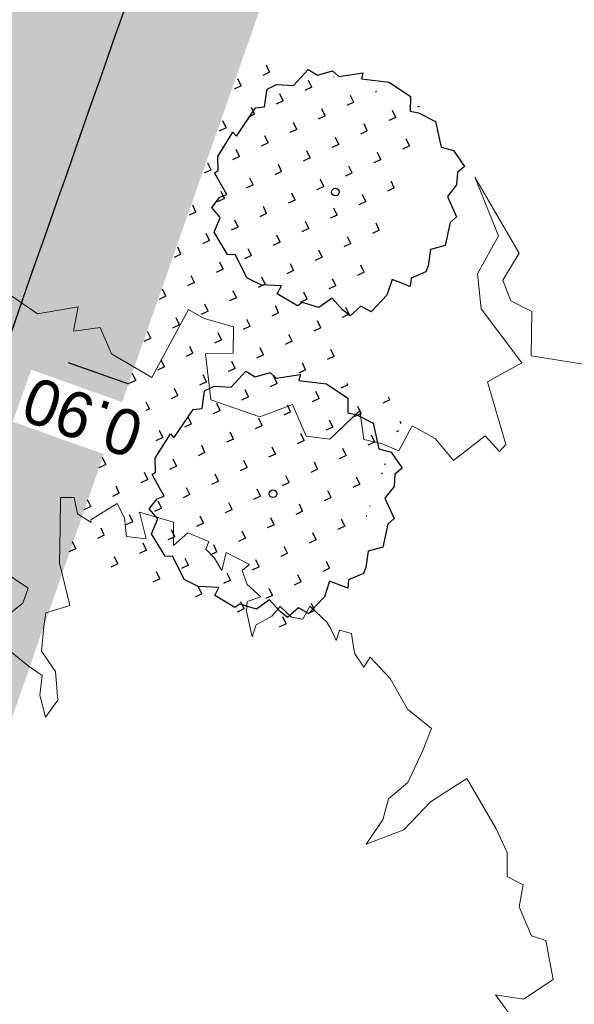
# Model space of a CAD drawing. Header units: metres. Extents: x 134157 to 138734, y 451157 to 455772.
# Tile 563 of 656: x 136578.59 to 136582.94, y 453825.35 to 453833.06. Entities that reach past the tile are written whole.
import ezdxf

# ---------------------------------------------------------------- set-up
doc = ezdxf.new("R2010")
doc.units = ezdxf.units.M
doc.linetypes.add('DASHDOT__G2', pattern=[1.2, 0.6, -0.3, 0, -0.3])
doc.linetypes.add('HIDDEN__G5', pattern=[1.125, 0.75, -0.375])
doc.layers.add('-DR-alg-hulplijnen kantverharding asflast nieuwe fietsstraat', color=7, linetype='Continuous', true_color=0xff9429, plot=False)
doc.layers.add('-DR-bs-boom', color=253, linetype='Continuous', lineweight=13)
doc.layers.add('-DR-nw-vh-arc-tegels 300x300x45', color=253, linetype='Continuous', lineweight=9)
doc.layers.add('-DR-nw-gr-arc-gras', color=7, linetype='Continuous', true_color=0xb5d5a4)
for name, color, linetype in [('-DR-nw-gr-solitaire heester', 96, 'Continuous'), ('-DR-nw-maatvoering', 3, 'Continuous'), ('-DR-nw-vh-band 10x20 ob', 2, 'HIDDEN__G5'), ('-DR-nw-vh-band 5-20x25', 2, 'DASHDOT__G2'), ('-DR-nw-vh-kantverharding', 3, 'Continuous')]:
    doc.layers.add(name, color=color, linetype=linetype)
doc.layers.add('-DR-nw-vh-arc-asfalt fietsstraat rood', color=7, linetype='Continuous', lineweight=9, true_color=0xdfbfc7)
doc.layers.add('-DR-nw-vh-arc-sbs kf bruinrood rabat halfsteens', color=7, linetype='Continuous', lineweight=9, true_color=0xb88485)
doc.layers.add('-DR-nw-vh-arc-halfverharding stabilizer', color=7, linetype='Continuous', lineweight=9, true_color=0xe2e1c1, transparency=0.1)
doc.layers.add('-DR-nw-vh-kantverharding halfverharding stabilizer', color=7, linetype='Continuous', true_color=0xe2e1c1, transparency=0.1)
doc.styles.add('Drong', font='txt', dxfattribs={"height": 1.8})
doc.dimstyles.new('Drong', dxfattribs={"dimtxt": 1.8, "dimasz": 2.5, "dimexe": 0, "dimexo": 0, "dimgap": 0.9, "dimtad": 1, "dimzin": 0, "dimdsep": 46, "dimtxsty": 'Drong', "dimblk": 'dimblk-wit', "dimcen": 0, "dimse1": 1, "dimse2": 1, "dimclrd": 256, "dimclre": 1, "dimclrt": 7, "dimadec": 0, "dimazin": 0, "dimtfac": 1, "dimtmove": 0, "dimatfit": 3, "dimfxl": 1, "dimtolj": 1, "dimtzin": 0, "dimarcsym": 0})
pattern_1 = [(115.3356253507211, (136419.7180158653, 453326.2367068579), (-0.2236810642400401, -0.1059037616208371), [0.06, -0.187485]), (205.3356253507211, (136419.7180158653, 453326.2367068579), (0.1059037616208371, -0.22368106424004), [0.06, -0.187485])]

# ---------------------------------------------------------------- blocks, each defined once
blk = doc.blocks.new('Boom bestaand 1')
for points in [[(-0.06117739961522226, 0.3922887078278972), (-0.07359350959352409, 0.4116751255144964), (-0.08696696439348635, 0.4224718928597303), (-0.09262495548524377, 0.4414945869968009), (-0.1106275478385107, 0.4615454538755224), (-0.1241971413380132, 0.4751490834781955), (-0.1453325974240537, 0.4640004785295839), (-0.1728176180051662, 0.4610569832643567), (-0.1945372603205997, 0.4533219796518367), (-0.1891622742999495, 0.4455616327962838), (-0.2017040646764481, 0.4431737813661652), (-0.2067805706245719, 0.4443676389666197), (-0.2172318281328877, 0.4470540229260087), (-0.223502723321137, 0.4395920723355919), (-0.2169333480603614, 0.4339209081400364), (-0.2270861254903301, 0.4339209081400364), (-0.2330585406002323, 0.4330255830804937), (-0.2498892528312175, 0.4257264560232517), (-0.242749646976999, 0.416712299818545), (-0.2476345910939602, 0.4092003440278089), (-0.2589076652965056, 0.4043176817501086), (-0.2543983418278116, 0.3953035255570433), (-0.2532710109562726, 0.3814065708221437), (-0.2457557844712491, 0.3746459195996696), (-0.2660470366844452, 0.3787774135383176), (-0.2728107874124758, 0.3821577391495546), (-0.2716834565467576, 0.3934255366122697), (-0.2848353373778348, 0.3874160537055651), (-0.2964840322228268, 0.3881672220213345), (-0.2987384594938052, 0.3953035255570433), (-0.3145206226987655, 0.3821577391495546), (-0.3028719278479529, 0.3735190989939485), (-0.3141447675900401, 0.3720167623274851), (-0.3231631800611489, 0.3686364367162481), (-0.3276722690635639, 0.3731435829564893), (-0.3404482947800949, 0.3607491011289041), (-0.3359389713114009, 0.3464764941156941), (-0.3526397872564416, 0.353711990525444), (-0.3702979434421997, 0.3325317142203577), (-0.3491079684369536, 0.3290017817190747), (-0.3568775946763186, 0.3155875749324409), (-0.37100416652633, 0.3198237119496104), (-0.3837182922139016, 0.3191176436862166), (-0.3801864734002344, 0.2951135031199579), (-0.3780675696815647, 0.2944074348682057), (-0.3886625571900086, 0.2873474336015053), (-0.4013764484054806, 0.2901714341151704), (-0.4056142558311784, 0.2802872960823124), (-0.3837182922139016, 0.2704032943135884), (-0.3589967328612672, 0.2591071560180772), (-0.3250928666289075, 0.2534590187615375), (-0.327212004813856, 0.2336908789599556), (-0.3180296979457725, 0.228042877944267), (-0.3010777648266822, 0.2188648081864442), (-0.2820069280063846, 0.2223948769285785), (-0.2608169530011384, 0.2153347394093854), (-0.2523411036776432, 0.2012146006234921), (-0.2699992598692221, 0.2040386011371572), (-0.2834196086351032, 0.2118046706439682), (-0.2947208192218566, 0.2047446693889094), (-0.3321562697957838, 0.1849765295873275), (-0.3413385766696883, 0.2202768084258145), (-0.350520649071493, 0.2287488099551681), (-0.3724168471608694, 0.2146288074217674)], [(0.2363148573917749, -0.4392229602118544), (0.2586511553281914, -0.4253239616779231), (0.2652219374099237, -0.3991058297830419), (0.2784183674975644, -0.4080994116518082), (0.2832172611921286, -0.3913114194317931), (0.3018123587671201, -0.3913114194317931), (0.326405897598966, -0.3733243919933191), (0.2952141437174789, -0.333752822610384), (0.3048114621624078, -0.3265580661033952), (0.3174374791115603, -0.3112487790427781), (0.3330041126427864, -0.3181641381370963), (0.326405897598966, -0.3349519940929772), (0.3551905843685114, -0.3435858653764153), (0.3780989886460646, -0.3188560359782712), (0.379279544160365, -0.2960093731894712), (0.401676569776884, -0.2960093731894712), (0.4096398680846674, -0.282577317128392), (0.4001834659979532, -0.2572057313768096), (0.4185987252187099, -0.2621805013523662), (0.4260642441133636, -0.2522309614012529), (0.4345253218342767, -0.2442711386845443), (0.4230780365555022, -0.2298441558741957), (0.436516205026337, -0.2193970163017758), (0.4544336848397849, -0.2139247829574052), (0.4479634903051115, -0.1885531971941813), (0.4609038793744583, -0.1840758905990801), (0.4584154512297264, -0.1786035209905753), (0.4161100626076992, -0.1731311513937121), (0.4136216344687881, -0.1477595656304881), (0.370818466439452, -0.158206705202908), (0.3489192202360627, -0.1512419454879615), (0.331499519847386, -0.1288552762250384), (0.2901896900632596, -0.1278603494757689), (0.3473717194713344, -0.1208556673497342), (0.359271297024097, -0.1377579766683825), (0.3736761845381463, -0.1383840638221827), (0.385575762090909, -0.1283677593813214), (0.411880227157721, -0.1402620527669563), (0.4319217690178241, -0.108961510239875)], [(0.1367428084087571, 0.4496134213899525), (0.08730905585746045, 0.4384901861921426), (0.09908835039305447, 0.4571323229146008), (0.09418019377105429, 0.4846048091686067), (0.06375046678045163, 0.4914729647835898), (0.05589760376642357, 0.4826424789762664), (0.03135728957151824, 0.4826424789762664), (0.01663305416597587, 0.4924541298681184), (0.005835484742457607, 0.4836236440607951), (-0.01138269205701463, 0.4909806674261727), (-0.0324473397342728, 0.4904917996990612), (-0.07724476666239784, 0.4849998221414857), (-0.07173439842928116, 0.451695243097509), (-0.05985273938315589, 0.4236270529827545), (-0.06117739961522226, 0.3922887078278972)]]:
    blk.add_lwpolyline(points)
blk = doc.blocks.new('Solitaire heester')
blk.add_lwpolyline([(-1.738422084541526, -4.390808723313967), (-2.165650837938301, -3.928363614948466), (-2.483742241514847, -4.006582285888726), (-2.464906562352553, -3.243960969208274), (-3.108512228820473, -3.265308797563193), (-3.941315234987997, -2.904578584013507), (-3.868064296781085, -2.452012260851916), (-4.359586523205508, -2.179992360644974), (-4.239036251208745, -1.822945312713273), (-3.950943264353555, -1.283816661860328), (-4.465961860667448, -0.924314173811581), (-4.503076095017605, -0.2488687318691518), (-4.693194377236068, -0.1051291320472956), (-4.52288920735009, 0.7919674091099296), (-4.165535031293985, 0.7508631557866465), (-4.408840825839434, 1.52244183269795), (-4.334976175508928, 2.133900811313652), (-3.641002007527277, 2.854190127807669), (-3.727257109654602, 3.148478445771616), (-3.088619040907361, 3.940484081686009), (-2.461086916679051, 3.914225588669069), (-2.205140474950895, 4.358141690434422), (-1.729077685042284, 4.197407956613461), (-1.539266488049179, 3.97422214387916), (-0.8928984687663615, 4.71058514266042), (-0.7661533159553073, 4.614758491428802), (-0.2489862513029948, 4.811378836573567), (0.8385356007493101, 4.576780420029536), (0.7504387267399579, 4.394391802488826), (2.044152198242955, 4.063660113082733), (2.201816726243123, 3.745261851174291), (2.885605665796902, 3.885625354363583), (3.186395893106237, 3.598453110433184), (3.366635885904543, 2.954233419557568), (4.159869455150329, 2.633380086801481), (4.070851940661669, 2.212653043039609), (4.434400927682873, 1.71867540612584), (4.306120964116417, 1.417271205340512), (4.763654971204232, 0.573362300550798), (4.517280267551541, 0.5504799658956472), (4.76739476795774, -0.5150800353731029), (4.517336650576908, -1.491315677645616), (3.976366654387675, -1.679899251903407), (4.022745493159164, -2.013757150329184), (3.932500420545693, -2.752268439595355), (3.0564445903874, -3.305015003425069), (3.102209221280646, -3.797765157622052), (2.654917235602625, -4.415726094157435), (2.345783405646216, -4.231802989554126), (1.876529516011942, -4.365050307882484), (1.329057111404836, -4.180206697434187), (0.6990696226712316, -4.789516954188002), (0.4057020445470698, -4.637433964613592), (-0.5083884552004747, -4.753073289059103), (-0.8481344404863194, -4.267132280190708), (-1.476280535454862, -4.399766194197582), (-1.738422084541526, -4.390808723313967)])
blk.add_circle((0, 0), 0.15)
blk = doc.blocks.new('dimblk-wit')
at = {"color": 7}
blk.add_line((2.842170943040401e-14, -0.3333333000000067), (-2.842170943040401e-14, 0.3333333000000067), dxfattribs=at)
blk.add_solid([(0, 0), (-0.7999999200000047, 0.1999999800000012), (-0.7999999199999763, -0.1999999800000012)], dxfattribs=at)
blk = doc.blocks.new('*D2181')
at = {"layer": '-DR-nw-maatvoering', "lineweight": -2, "transparency": 16777216}
for p, q in [((136577.1836989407, 453831.0087038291), (136576.7125916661, 453831.1762088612)), ((136577.6548062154, 453830.8411987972), (136578.5027993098, 453830.5396897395)), ((136578.9739065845, 453830.3721847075), (136579.4450138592, 453830.2046796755))]:
    blk.add_line(p, q, dxfattribs=at)
at = {"layer": 'Defpoints', "color": 0, "transparency": 16777216}
for p in [(136577.7106264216, 453830.9981929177), (136578.558619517, 453830.6966838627), (136578.5027993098, 453830.5396897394)]:
    blk.add_point(p, dxfattribs=at)
at = {"layer": '-DR-nw-maatvoering', "lineweight": -2, "transparency": 16777216, "xscale": 0.5, "yscale": 0.5, "zscale": 0.5, "rotation": 340.4268500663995}
blk.add_blockref('dimblk-wit', (136577.6548062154, 453830.8411987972), dxfattribs=at)
at = {"layer": '-DR-nw-maatvoering', "color": 7, "transparency": 16777216, "insert": (136579.0876196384, 453829.9457560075), "char_height": 0.36, "attachment_point": 5, "rotation": 160.42685006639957, "style": 'Drong', "bg_fill": 3, "box_fill_scale": 1.1, "bg_fill_color": 256, "bg_fill_true_color": 13158600, "bg_fill_transparency": 0}
blk.add_mtext('\\A1;0.90', dxfattribs=at)
at = {"layer": '-DR-nw-maatvoering', "lineweight": -2, "transparency": 16777216, "xscale": 0.5, "yscale": 0.5, "zscale": 0.5, "rotation": 160.4268500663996}
blk.add_blockref('dimblk-wit', (136578.5027993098, 453830.5396897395), dxfattribs=at)

msp = doc.modelspace()

# ---------------------------------------------------------------- hatches: boundary and pattern name
at = {"layer": '-DR-nw-gr-arc-gras', "transparency": 33554687}
h = msp.add_hatch(dxfattribs=at)
h.set_pattern_fill('AGR-BOLLEN', color=256, scale=0.1, pattern_type=2)
h.set_pattern_definition(pattern_1)
edge = h.paths.add_edge_path()
edge.add_arc((-7000776.809524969, 3043164.567559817), 7592527.997363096, 340.0567505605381, 340.0572256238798)
edge.add_line((136455.7815594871, 453494.2542758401), (136455.1236032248, 453494.4934109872))
edge.add_arc((380495.2223584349, 364992.5484406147), 259592.3035530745, 160.0666568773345, 160.0804453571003)
edge.add_line((136433.832290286, 453435.7615323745), (136433.813485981, 453435.768343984))
edge.add_line((136433.813485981, 453435.768343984), (136432.1794965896, 453431.2550945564))
edge.add_line((136432.1794965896, 453431.2550945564), (136432.198303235, 453431.2482893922))
edge.add_line((136432.198303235, 453431.2482893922), (136431.6776287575, 453429.8696050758))
edge.add_line((136431.6776287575, 453429.8696050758), (136432.3363505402, 453429.6312341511))
edge.add_line((136432.3363505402, 453429.6312341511), (136434.3092713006, 453435.0765756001))
h = msp.add_hatch(dxfattribs=at)
h.set_pattern_fill('AGR-BOLLEN', color=256, scale=0.1, pattern_type=2)
h.set_pattern_definition(pattern_1)
edge = h.paths.add_edge_path()
edge.add_line((136644.2753070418, 454017.4218487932), (136643.9350728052, 454016.4814706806))
edge.add_line((136643.9350728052, 454016.4814706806), (136643.8839339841, 454016.3403207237))
edge.add_line((136643.8839339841, 454016.3403207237), (136644.542212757, 454016.1016536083))
edge.add_arc((1711333.983143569, -116117.4265426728), 1674723.581774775, 160.0956720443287, 160.096657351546, ccw=False)
edge.add_line((136654.3469492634, 454043.1812754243), (136653.6888597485, 454043.419891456))
edge.add_line((136653.6888597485, 454043.419891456), (136653.6378049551, 454043.2789838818))
edge.add_line((136653.6378049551, 454043.2789838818), (136653.2975354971, 454042.3386559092))
edge.add_line((136653.2975354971, 454042.3386559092), (136644.2753070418, 454017.4218487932))
h = msp.add_hatch(dxfattribs=at)
h.set_pattern_fill('AGR-BOLLEN', color=256, scale=0.1, pattern_type=2)
h.set_pattern_definition(pattern_1)
edge = h.paths.add_edge_path()
edge.add_arc((135150.5996934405, 454312.1875974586), 1505.199874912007, 340.9795724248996, 341.0347260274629)
edge.add_arc((137987.7467456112, 453337.202543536), 1494.800000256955, 160.0946501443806, 161.0347260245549, ccw=False)
edge.add_line((136582.2515671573, 453846.1331322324), (136590.7929055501, 453869.72143719))
edge.add_line((136590.7929055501, 453869.72143719), (136591.1421208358, 453870.6565280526))
edge.add_arc((136637.6180026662, 453852.7670783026), 49.80000004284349, 156.2805753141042, 158.9473365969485, ccw=False)
edge.add_line((136592.0247943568, 453872.7995359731), (136594.3137801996, 453878.0091917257))
edge.add_arc((136548.3543614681, 453898.2025526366), 50.19999995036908, 336.2805753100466, 340.0946501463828)
edge.add_line((136595.5552297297, 453881.1110918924), (136599.6591130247, 453892.4446377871))
edge.add_line((136599.6591130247, 453892.4446377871), (136600.3172924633, 453892.2063106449))
edge.add_line((136600.3172924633, 453892.2063106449), (136596.2134091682, 453880.8727647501))
edge.add_arc((136548.3543614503, 453898.2025526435), 50.89999996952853, 336.2805753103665, 340.0946501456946, ccw=False)
edge.add_line((136594.9546485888, 453877.727610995), (136592.665662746, 453872.5179552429))
edge.add_arc((136637.6180026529, 453852.7670783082), 49.10000002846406, 156.2805753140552, 160.0946501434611)
edge.add_line((136591.4514162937, 453869.4840250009), (136582.9097465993, 453845.8948050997))
edge.add_arc((137987.7243482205, 453337.2104464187), 1494.076250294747, 160.0946426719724, 161.0347334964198)
edge.add_arc((135345.4167261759, 454245.09568397), 1299.853812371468, 340.8663289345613, 341.040690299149, ccw=False)
edge.add_line((136573.4620027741, 453819.0384904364), (136572.8003461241, 453819.2685956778))
edge.add_line((136572.8003461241, 453819.2685956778), (136573.1774455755, 453820.355145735))
edge.add_arc((136563.7736767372, 453824.3179586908), 10.2046437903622, 337.1491071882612, 344.7573039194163)
h = msp.add_hatch(dxfattribs=at)
h.set_pattern_fill('AGR-BOLLEN', color=256, scale=0.1, pattern_type=2)
h.set_pattern_definition(pattern_1)
edge = h.paths.add_edge_path()
edge.add_arc((135150.5995751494, 454312.1876381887), 1507.900000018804, 340.0567307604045, 341.0347260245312)
edge.add_arc((137987.7467454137, 453337.2025436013), 1492.100000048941, 160.09465014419, 161.0347260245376, ccw=False)
edge.add_line((136584.7902592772, 453845.2138703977), (136593.3319289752, 453868.803090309))
edge.add_arc((136637.6180026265, 453852.7670783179), 47.10000000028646, 156.2805753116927, 160.0946501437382, ccw=False)
edge.add_line((136594.4967152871, 453871.7134388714), (136596.7857011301, 453876.9230946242))
edge.add_arc((136548.3543614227, 453898.2025526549), 52.89999999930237, 336.2805753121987, 340.0946501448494)
edge.add_line((136598.09392185, 453880.1918300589), (136602.1978051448, 453891.5253759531))
edge.add_line((136602.1978051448, 453891.5253759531), (136601.2575488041, 453891.865843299))
edge.add_line((136601.2575488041, 453891.865843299), (136597.1536655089, 453880.5322974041))
edge.add_arc((136548.3543614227, 453898.2025526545), 51.89999999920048, 336.280575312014, 340.0946501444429, ccw=False)
edge.add_line((136595.8701748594, 453877.3253528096), (136593.5811890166, 453872.1156970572))
edge.add_arc((136637.618002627, 453852.7670783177), 48.10000000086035, 156.2805753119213, 160.0946501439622)
edge.add_line((136592.3916726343, 453869.1435576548), (136583.8500029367, 453845.5543377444))
edge.add_arc((137987.7467454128, 453337.2025436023), 1493.100000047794, 160.0946501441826, 161.0347260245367)
edge.add_arc((135150.5995751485, 454312.1876381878), 1506.900000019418, 340.05673076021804, 341.03472602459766, ccw=False)
edge.add_line((136567.1319988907, 453798.1997953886), (136565.618060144, 453794.0274334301))
edge.add_line((136565.618060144, 453794.0274334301), (136565.7120632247, 453793.993324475))
edge.add_line((136565.7120632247, 453793.993324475), (136565.2947470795, 453792.8432158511))
edge.add_arc((136567.0808056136, 453792.1951457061), 1.900000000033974, 160.0567307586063, 250.0567307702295)
edge.add_line((136566.432735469, 453790.4090871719), (136570.5318618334, 453788.9442384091))
edge.add_arc((136571.1712304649, 453790.7334303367), 1.900000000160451, 250.335625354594, 305.5790363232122)
edge.add_line((136572.2766987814, 453789.1881343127), (136575.5573210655, 453791.5350140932))
edge.add_line((136575.5573210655, 453791.5350140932), (136571.8931243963, 453792.9365435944))
edge.add_line((136571.8931243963, 453792.9365435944), (136571.068949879, 453790.6164457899))
edge.add_line((136571.068949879, 453790.6164457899), (136567.0386086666, 453792.0788524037))
edge.add_arc((136567.3796982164, 453793.0188832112), 1.000000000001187, 160.056730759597, 250.0567307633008, ccw=False)
edge.add_line((136566.439667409, 453793.3599727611), (136568.0720297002, 453797.8587058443))
h = msp.add_hatch(dxfattribs=at)
h.set_pattern_fill('AGR-BOLLEN', color=256, scale=0.1, pattern_type=2)
h.set_pattern_definition([(115.335625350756, (136896.6732209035, 452901.8137311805), (-0.2236810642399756, -0.1059037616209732), [0.06, -0.187485]), (205.335625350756, (136896.6732209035, 452901.8137311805), (0.1059037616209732, -0.2236810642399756), [0.06, -0.187485])])
h.paths.add_polyline_path([(136580.9455695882, 453828.1894912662), (136581.6400855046, 453830.0491957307), (136581.0882249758, 453830.2301191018), (136581.8278842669, 453832.3449580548), (136580.3614197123, 453832.8468633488), (136578.9732015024, 453828.8721182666)])
at = {"layer": '-DR-nw-vh-arc-asfalt fietsstraat rood', "transparency": 33554687}
h = msp.add_hatch(color=256, dxfattribs=at)
h.dxf.hatch_style = 1
edge = h.paths.add_edge_path()
edge.add_arc((137987.7467455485, 453337.2025435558), 1495.400000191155, 160.0946501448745, 161.0347260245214)
edge.add_arc((135150.599574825, 454312.1876383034), 1504.600000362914, 340.0567307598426, 341.034726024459, ccw=False)
edge.add_line((136564.9699280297, 453798.9843013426), (136431.2485721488, 453430.4479765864))
edge.add_line((136431.2485721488, 453430.4479765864), (136427.2999171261, 453431.8791033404))
edge.add_line((136427.2999171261, 453431.8791033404), (136429.6486940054, 453438.3572199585))
edge.add_line((136429.6486940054, 453438.3572199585), (136561.0217986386, 453800.4168774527))
edge.add_arc((135150.5995746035, 454312.1876383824), 1500.400000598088, 340.0567307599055, 341.0347260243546)
edge.add_line((136569.551446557, 453824.5650928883), (136577.738336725, 453847.767375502))
edge.add_line((136577.738336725, 453847.767375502), (136586.3288476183, 453871.4914783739))
edge.add_line((136586.3288476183, 453871.4914783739), (136590.2290830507, 453869.9266325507))
edge.add_line((136590.2290830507, 453869.9266325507), (136581.6874133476, 453846.3374126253))
at = {"layer": '-DR-nw-vh-arc-halfverharding stabilizer'}
h = msp.add_hatch(dxfattribs=at)
h.set_pattern_fill('GRAVEL', color=256, scale=0.03)
h.set_pattern_definition([(228.0127875, (0.54864, 0.7619999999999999), (-6.096000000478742, -6.857999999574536), [0.102516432, -10.1491450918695]), (184.969741, (0.4800599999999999, 0.6858), (9.143999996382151, 0.7620000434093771), [0.175921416, -17.41621466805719]), (132.5104471, (0.3048, 0.6705599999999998), (7.620000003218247, -8.381999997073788), [0.124044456, -12.28041683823]), (267.273689, (0.00762, 0.4800599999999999), (0.7620000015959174, 15.23999999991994), [0.160201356, -15.8599312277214]), (292.83365418, (0, 0.32004), (-3.810000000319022, 9.143999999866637), [0.15709011, -15.5519423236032]), (357.2736889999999, (0.06096, 0.17526), (-15.23999999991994, 0.7620000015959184), [0.160201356, -15.8599312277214]), (37.69424047, (0.22098, 0.16764), (-9.905999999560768, -7.620000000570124), [0.211858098, -20.9739345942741]), (72.25532837, (0.38862, 0.29718), (5.334000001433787, 16.76399999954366), [0.200015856, -19.8015769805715]), (121.42956562, (0.4495799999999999, 0.48768), (-6.096000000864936, 9.905999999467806), [0.1607439, -15.9136637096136]), (175.2363583, (0.36576, 0.6248400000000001), (8.381999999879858, -0.7620000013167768), [0.183513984, -8.992181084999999]), (222.3974378, (0.18288, 0.64008), (-9.143999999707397, -8.382000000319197), [0.237323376, -23.4950317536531]), (138.81407483, (0.7619999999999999, 0.47244), (-5.333999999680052, 4.572000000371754), [0.08100136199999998, -8.0191697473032]), (171.4692344, (0.70104, 0.52578), (9.906000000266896, -1.523999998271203), [0.154104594, -15.256391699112]), (225, (0.54864, 0.54864), (-1.06581410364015e-16, -0.7620000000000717), [0.107762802, -0.9698679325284]), (203.19859051, (0.4953, 0.64008), (3.810000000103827, 1.5239999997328), [0.05803239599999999, -5.745186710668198]), (291.80140949, (0.44196, 0.61722), (-0.7620000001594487, 2.285999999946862), [0.082069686, -4.021425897]), (30.96375653, (0.47244, 0.5410200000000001), (2.286000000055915, 1.523999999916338), [0.133295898, -4.309889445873]), (161.56505118, (0.5867399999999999, 0.6096), (1.524000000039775, -0.761999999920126), [0.096386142, -2.3132694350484]), (16.389540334, (0, 0.61722), (7.620000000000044, 2.286000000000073), [0.1350264, -13.3676480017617]), (70.34617594, (0.12954, 0.65532), (-3.048000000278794, -8.381999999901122), [0.113279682, -11.21466470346]), (293.19859051, (0.5867399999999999, 0.7619999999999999), (-1.523999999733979, 3.810000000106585), [0.11606403, -5.687155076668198]), (343.6104596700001, (0.6324599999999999, 0.65532), (-7.620000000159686, 2.285999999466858), [0.1350264, -13.367648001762]), (339.44395478, (0, 0.14478), (-3.809999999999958, 1.524000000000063), [0.1302105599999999, -6.3803202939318]), (294.7751406, (0.12192, 0.09906), (-3.810000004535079, 8.381999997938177), [0.109101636, -10.801078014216]), (66.80140949, (0.59436, 0), (1.523999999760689, 3.810000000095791), [0.11606403, -5.687155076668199]), (17.35402464, (0.64008, 0.10668), (-9.905999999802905, -3.048000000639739), [0.127734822, -12.64571279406]), (69.44395478, (0.22098, 0), (-1.524000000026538, -3.809999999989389), [0.06510527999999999, -6.445425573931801]), (101.309932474, (0.54864, 0), (-0.7620000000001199, 3.048000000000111), [0.03885437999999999, -3.8465984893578]), (165.963756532, (0.5410200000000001, 0.0381), (2.285999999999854, -0.7619999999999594), [0.15709011, -2.9847163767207]), (186.00900596, (0.38862, 0.0762), (7.61999999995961, 0.762000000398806), [0.1455801, -14.4124094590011]), (303.69006753, (0.47244, 0.47244), (-0.7620000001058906, 1.523999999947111), [0.109897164, -2.637532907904]), (353.15722659, (0.5334, 0.3809999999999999), (12.9540000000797, -1.523999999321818), [0.191867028, -18.9948027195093]), (60.9453959, (0.7239, 0.35814), (-3.048000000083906, -5.333999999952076), [0.078452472, -7.766817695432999]), (90, (0.7619999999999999, 0.42672), (-0.7619999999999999, 0.7619999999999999), [0.04572, -0.7162799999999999]), (120.25643716, (0.37338, 0.09906), (3.047999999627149, -5.334000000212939), [0.105860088, -10.48018223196]), (48.01278749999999, (0.32004, 0.1905), (6.096000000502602, 6.857999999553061), [0.205032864, -10.0466286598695]), (0, (0.4572, 0.3429), (0.7619999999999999, 0.7619999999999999), [0.19812, -0.5638799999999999]), (325.3048465, (0.65532, 0.3429), (7.620000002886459, -5.333999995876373), [0.120482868, -11.927795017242]), (254.0546040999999, (0.75438, 0.27432), (-0.761999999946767, -3.048000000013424), [0.110948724, -5.4364950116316]), (207.64597536, (0.7239, 0.16764), (-14.478000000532, -7.619999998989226), [0.18064353, -17.8837393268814]), (175.42607874, (0.5638799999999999, 0.08381999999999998), (-9.905999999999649, 0.7619999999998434), [0.191108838, -18.919753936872])])
edge = h.paths.add_edge_path()
edge.add_arc((135150.5995764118, 454312.1876377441), 1506.899998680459, 340.4383851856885, 341.0347260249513)
edge.add_arc((137987.7467448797, 453337.2025437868), 1493.099999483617, 160.5515234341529, 161.0347260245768, ccw=False)
edge.add_line((136579.8411098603, 453834.3437021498), (136579.0061826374, 453834.6446975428))
edge.add_line((136579.0061826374, 453834.6446975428), (136578.9407371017, 453834.4589261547))
edge.add_line((136578.9407371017, 453834.4589261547), (136578.8753141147, 453834.2731468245))
edge.add_line((136578.8753141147, 453834.2731468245), (136578.8099136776, 453834.0873595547))
edge.add_line((136578.8099136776, 453834.0873595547), (136578.7445357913, 453833.9015643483))
edge.add_line((136578.7445357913, 453833.9015643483), (136578.6791804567, 453833.7157612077))
edge.add_line((136578.6791804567, 453833.7157612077), (136578.6138476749, 453833.529950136))
edge.add_line((136578.6138476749, 453833.529950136), (136578.5485374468, 453833.3441311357))
edge.add_line((136578.5485374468, 453833.3441311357), (136578.4832497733, 453833.1583042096))
edge.add_line((136578.4832497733, 453833.1583042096), (136578.4179846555, 453832.9724693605))
edge.add_line((136578.4179846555, 453832.9724693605), (136578.3527420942, 453832.786626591))
edge.add_line((136578.3527420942, 453832.786626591), (136578.2875220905, 453832.600775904))
edge.add_line((136578.2875220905, 453832.600775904), (136578.2223246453, 453832.414917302))
edge.add_line((136578.2223246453, 453832.414917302), (136578.1571497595, 453832.2290507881))
edge.add_line((136578.1571497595, 453832.2290507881), (136578.0919974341, 453832.0431763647))
edge.add_line((136578.0919974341, 453832.0431763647), (136578.0268676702, 453831.8572940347))
edge.add_line((136578.0268676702, 453831.8572940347), (136577.9617604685, 453831.6714038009))
edge.add_line((136577.9617604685, 453831.6714038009), (136577.8966758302, 453831.4855056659))
edge.add_line((136577.8966758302, 453831.4855056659), (136577.8316137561, 453831.2995996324))
edge.add_line((136577.8316137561, 453831.2995996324), (136577.7665742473, 453831.1136857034))
edge.add_line((136577.7665742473, 453831.1136857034), (136577.7015573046, 453830.9277638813))
edge.add_line((136577.7015573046, 453830.9277638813), (136577.6365629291, 453830.7418341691))
edge.add_line((136577.6365629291, 453830.7418341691), (136577.5715911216, 453830.5558965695))
edge.add_line((136577.5715911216, 453830.5558965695), (136577.5066418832, 453830.3699510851))
edge.add_line((136577.5066418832, 453830.3699510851), (136577.4417152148, 453830.1839977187))
edge.add_line((136577.4417152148, 453830.1839977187), (136577.3768111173, 453829.9980364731))
edge.add_line((136577.3768111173, 453829.9980364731), (136577.3119295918, 453829.812067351))
edge.add_line((136577.3119295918, 453829.812067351), (136577.2470706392, 453829.6260903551))
edge.add_line((136577.2470706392, 453829.6260903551), (136577.1822342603, 453829.4401054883))
edge.add_line((136577.1822342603, 453829.4401054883), (136577.1174204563, 453829.2541127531))
edge.add_line((136577.1174204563, 453829.2541127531), (136577.052629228, 453829.0681121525))
edge.add_line((136577.052629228, 453829.0681121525), (136576.9878605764, 453828.882103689))
edge.add_line((136576.9878605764, 453828.882103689), (136576.9231145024, 453828.6960873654))
edge.add_line((136576.9231145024, 453828.6960873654), (136576.8583910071, 453828.5100631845))
edge.add_line((136576.8583910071, 453828.5100631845), (136576.7936900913, 453828.3240311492))
edge.add_line((136576.7936900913, 453828.3240311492), (136576.729011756, 453828.1379912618))
edge.add_line((136576.729011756, 453828.1379912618), (136576.6643560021, 453827.9519435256))
edge.add_line((136576.6643560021, 453827.9519435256), (136576.5997228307, 453827.7658879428))
edge.add_line((136576.5997228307, 453827.7658879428), (136576.5351122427, 453827.5798245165))
edge.add_line((136576.5351122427, 453827.5798245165), (136576.4705242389, 453827.3937532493))
edge.add_line((136576.4705242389, 453827.3937532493), (136576.4059588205, 453827.207674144))
edge.add_line((136576.4059588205, 453827.207674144), (136576.3414159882, 453827.0215872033))
edge.add_line((136576.3414159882, 453827.0215872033), (136576.2768957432, 453826.83549243))
edge.add_line((136576.2768957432, 453826.83549243), (136576.2123980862, 453826.6493898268))
edge.add_line((136576.2123980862, 453826.6493898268), (136576.1479230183, 453826.4632793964))
edge.add_line((136576.1479230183, 453826.4632793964), (136576.0834705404, 453826.2771611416))
edge.add_line((136576.0834705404, 453826.2771611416), (136576.0190406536, 453826.091035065))
edge.add_line((136576.0190406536, 453826.091035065), (136575.9546333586, 453825.9049011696))
edge.add_line((136575.9546333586, 453825.9049011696), (136575.8902486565, 453825.718759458))
edge.add_line((136575.8902486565, 453825.718759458), (136575.8258865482, 453825.5326099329))
edge.add_line((136575.8258865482, 453825.5326099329), (136575.7615470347, 453825.3464525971))
edge.add_line((136575.7615470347, 453825.3464525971), (136575.6972301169, 453825.1602874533))
edge.add_line((136575.6972301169, 453825.1602874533), (136575.6329357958, 453824.9741145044))
edge.add_line((136575.6329357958, 453824.9741145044), (136575.5686640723, 453824.7879337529))
edge.add_line((136575.5686640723, 453824.7879337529), (136575.5044149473, 453824.6017452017))
edge.add_line((136575.5044149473, 453824.6017452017), (136575.4401884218, 453824.4155488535))
edge.add_line((136575.4401884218, 453824.4155488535), (136575.3759844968, 453824.2293447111))
edge.add_line((136575.3759844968, 453824.2293447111), (136575.3118031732, 453824.0431327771))
edge.add_line((136575.3118031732, 453824.0431327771), (136575.2476444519, 453823.8569130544))
edge.add_line((136575.2476444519, 453823.8569130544), (136575.1835083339, 453823.6706855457))
edge.add_line((136575.1835083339, 453823.6706855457), (136575.1193948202, 453823.4844502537))
edge.add_line((136575.1193948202, 453823.4844502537), (136575.0553039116, 453823.2982071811))
edge.add_line((136575.0553039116, 453823.2982071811), (136574.9912356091, 453823.1119563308))
edge.add_line((136574.9912356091, 453823.1119563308), (136574.9271899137, 453822.9256977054))
edge.add_line((136574.9271899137, 453822.9256977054), (136574.8631668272, 453822.7394313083))
edge.add_line((136574.8631668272, 453822.7394313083), (136574.8474546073, 453822.7451207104))
edge.add_arc((135451.9704866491, 454208.3257108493), 1187.23421306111, 340.85248472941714, 341.0482295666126, ccw=False)
edge.add_line((136573.5236098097, 453818.9111905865), (136572.7674986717, 453819.1741443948))
edge.add_line((136572.7674986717, 453819.1741443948), (136572.2752769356, 453817.7572047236))
edge.add_line((136572.2752769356, 453817.7572047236), (136572.8905260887, 453817.5436516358))
edge.add_line((136572.8905260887, 453817.5436516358), (136573.0309461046, 453817.4944046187))
edge.add_arc((135234.3497405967, 454282.567827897), 1417.166418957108, 340.433086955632, 340.8421783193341, ccw=False)
edge.add_line((136569.6762316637, 453807.9481683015), (136570.5242854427, 453807.6468299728))
at = {"layer": '-DR-nw-vh-arc-sbs kf bruinrood rabat halfsteens', "transparency": 33554687}
h = msp.add_hatch(color=256, dxfattribs=at)
h.dxf.hatch_style = 1
edge = h.paths.add_edge_path()
edge.add_line((136451.1497918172, 453484.1272951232), (136451.1474993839, 453484.1281269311))
edge.add_line((136451.1474993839, 453484.1281269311), (136450.7737794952, 453484.2637309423))
edge.add_line((136450.7737794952, 453484.2637309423), (136463.7733028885, 453520.0899603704))
edge.add_line((136463.7733028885, 453520.0899603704), (136507.5228875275, 453640.6622774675))
edge.add_line((136507.5228875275, 453640.6622774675), (136515.9321249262, 453663.8378400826))
edge.add_line((136515.9321249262, 453663.8378400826), (136555.633586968, 453773.2536736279))
edge.add_line((136555.633586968, 453773.2536736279), (136564.9699280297, 453798.9843013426))
edge.add_arc((135150.599574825, 454312.1876383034), 1504.600000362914, 340.0567307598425, 341.034726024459)
edge.add_arc((137987.7467450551, 453337.20254373), 1495.399999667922, 160.0946501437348, 161.0347260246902, ccw=False)
edge.add_line((136581.6874133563, 453846.3374126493), (136590.2290830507, 453869.9266325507))
edge.add_line((136590.2290830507, 453869.9266325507), (136590.605185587, 453869.7904456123))
edge.add_line((136590.605185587, 453869.7904456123), (136582.0635158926, 453846.2012257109))
edge.add_arc((137987.7467454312, 453337.2025435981), 1495.000000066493, 160.094650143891, 161.0347260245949)
edge.add_arc((134973.5520515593, 454374.7244763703), 1692.761547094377, 340.11097160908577, 340.98048517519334, ccw=False)
edge.add_line((136565.3459403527, 453798.8478655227), (136556.3429834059, 453774.0370943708))
edge.add_line((136556.3429834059, 453774.0370943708), (136516.2729091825, 453663.6043169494))
edge.add_line((136516.2729091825, 453663.6043169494), (136507.9741657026, 453640.7332716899))
edge.add_line((136507.9741657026, 453640.7332716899), (136464.1493085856, 453519.9535269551))
edge.add_line((136464.1493085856, 453519.9535269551), (136455.549846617, 453496.2536926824))
edge.add_line((136455.549846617, 453496.2536926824), (136454.9017768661, 453494.4676340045))
edge.add_line((136454.9017768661, 453494.4676340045), (136451.1497918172, 453484.1272951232))
at = {"layer": '-DR-nw-vh-arc-tegels 300x300x45'}
h = msp.add_hatch(dxfattribs=at)
h.set_pattern_fill('AVH-TEGEL_200X200_HALFST', color=256, scale=2, angle=71, pattern_type=2)
h.set_pattern_definition([(71, (0, 0), (-0.05887645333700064, 0.443321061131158), [0.4, -0.4]), (161, (0, 0), (-0.1302272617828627, -0.3782074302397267), [])])
edge = h.paths.add_edge_path()
edge.add_line((136567.6260945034, 453830.3155505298), (136570.4550105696, 453830.8469272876))
edge.add_line((136570.4550105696, 453830.8469272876), (136570.785796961, 453830.7325621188))
edge.add_line((136570.785796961, 453830.7325621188), (136570.9342629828, 453831.1585498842))
edge.add_line((136570.9342629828, 453831.1585498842), (136571.1703185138, 453831.0762793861))
edge.add_arc((137987.7467454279, 453337.2025436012), 1500.200000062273, 160.2571064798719, 160.7794546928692, ccw=False)
edge.add_line((136575.731621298, 453843.970073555), (136575.4488004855, 453844.0701292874))
edge.add_line((136575.4488004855, 453844.0701292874), (136575.5517139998, 453844.3543418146))
edge.add_line((136575.5517139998, 453844.3543418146), (136573.7595472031, 453845.0032864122))
edge.add_line((136573.7595472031, 453845.0032864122), (136583.5990534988, 453872.1766946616))
edge.add_line((136583.5990534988, 453872.1766946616), (136585.3855405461, 453871.5298067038))
edge.add_line((136585.3855405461, 453871.5298067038), (136585.487680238, 453871.8118821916))
edge.add_line((136585.487680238, 453871.8118821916), (136585.7695049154, 453871.7098349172))
edge.add_arc((136538.889284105, 453888.5111710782), 49.80000000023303, 340.2828999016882, 343.9059837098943)
edge.add_line((136586.7375280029, 453874.7058983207), (136588.7823045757, 453881.792970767))
edge.add_line((136588.7823045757, 453881.792970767), (136588.5006445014, 453881.8949600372))
edge.add_line((136588.5006445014, 453881.8949600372), (136588.6027847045, 453882.1770369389))
edge.add_line((136588.6027847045, 453882.1770369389), (136586.8162976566, 453882.8239248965))
edge.add_line((136586.8162976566, 453882.8239248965), (136583.5882110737, 453883.9852407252))
edge.add_line((136583.5882110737, 453883.9852407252), (136583.0690000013, 453882.542000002))
edge.add_line((136583.0690000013, 453882.542000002), (136583.7490000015, 453881.8236666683))
edge.add_line((136583.7490000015, 453881.8236666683), (136581.8930000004, 453876.6060000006))
edge.add_line((136581.8930000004, 453876.6060000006), (136580.8829752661, 453876.408879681))
edge.add_line((136580.8829752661, 453876.408879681), (136579.4481152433, 453872.347862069))
edge.add_line((136579.4481152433, 453872.347862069), (136580.1350000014, 453871.6240000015))
edge.add_line((136580.1350000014, 453871.6240000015), (136578.259000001, 453866.3910000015))
edge.add_line((136578.259000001, 453866.3910000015), (136577.2700000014, 453866.2710000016))
edge.add_line((136577.2700000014, 453866.2710000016), (136575.8000000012, 453862.2170000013))
edge.add_line((136575.8000000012, 453862.2170000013), (136576.5030000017, 453861.4460000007))
edge.add_line((136576.5030000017, 453861.4460000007), (136574.6140000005, 453856.2460000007))
edge.add_line((136574.6140000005, 453856.2460000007), (136573.581141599, 453856.0068659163))
edge.add_line((136573.581141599, 453856.0068659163), (136569.5106776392, 453844.6144638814))
edge.add_line((136569.5106776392, 453844.6144638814), (136570.3961152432, 453844.2458620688))
edge.add_line((136570.3961152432, 453844.2458620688), (136569.5910000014, 453842.5090000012))
edge.add_line((136569.5910000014, 453842.5090000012), (136571.2370317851, 453841.8224519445))
edge.add_line((136571.2370317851, 453841.8224519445), (136567.2081152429, 453832.5398620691))
edge.add_line((136567.2081152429, 453832.5398620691), (136566.4810657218, 453830.7917834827))
edge.add_line((136566.4810657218, 453830.7917834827), (136567.6260945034, 453830.3155505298))

# ---------------------------------------------------------------- linework, layer by layer
at = {"layer": '-DR-alg-hulplijnen kantverharding asflast nieuwe fietsstraat'}
msp.add_lwpolyline([(136620.467022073, 453951.9335331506), (136618.8898399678, 453946.4661328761, -0.01664357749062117), (136617.8615883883, 453943.301182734), (136595.3671784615, 453881.1791853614, -0.01664357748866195), (136594.1306749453, 453878.0896433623), (136591.8416891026, 453872.87998761, 0.01163646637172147), (136590.9554707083, 453870.7283732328), (136590.605185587, 453869.7904456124), (136590.2290830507, 453869.9266325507), (136581.6874133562, 453846.3374126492, 0.004101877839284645), (136573.5234525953, 453823.2001137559, -0.004267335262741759), (136564.9699280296, 453798.9843013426), (136433.5968233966, 453436.9246438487, 0.002151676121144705), (136392.9844638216, 453323.4781699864), (136381.0570405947, 453289.7027897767), (136367.704330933, 453255.4477957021), (136367.6831793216, 453255.3878998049)], format="xyb", dxfattribs=at)
at = {"layer": '-DR-nw-vh-band 10x20 ob', "ltscale": 0.9}
msp.add_lwpolyline([(136573.4296085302, 453818.9437774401, 0.0006733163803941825), (136574.7528830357, 453822.777620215, -0.004101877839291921), (136582.9097465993, 453845.8948050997), (136591.4514162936, 453869.4840250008, -0.0166435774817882), (136592.665662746, 453872.5179552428), (136594.9546485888, 453877.727610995, 0.0166435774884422), (136596.2134091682, 453880.8727647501), (136600.3172924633, 453892.2063106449)], format="xyb", dxfattribs=at)
at = {"layer": '-DR-nw-vh-band 5-20x25'}
msp.add_lwpolyline([(136573.1774587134, 453820.3551410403, 0.0004655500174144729), (136574.0908820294, 453823.005116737, -0.004101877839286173), (136582.2515671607, 453846.1331322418), (136590.4527787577, 453868.7821213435)], format="xyb", dxfattribs=at)
at = {"layer": '-DR-nw-vh-kantverharding'}
for points in [[(136573.5240922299, 453818.9110233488, 0.0006733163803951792), (136574.8474546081, 453822.7451207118, -0.004101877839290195), (136583.0037722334, 453845.8607583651), (136591.5454419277, 453869.4499782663, -0.01664357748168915), (136592.7572153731, 453872.4777294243), (136595.0462012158, 453877.6873851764, 0.01664357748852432), (136596.3074348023, 453880.8387180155), (136600.4113180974, 453892.1722639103)], [(136367.6831793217, 453255.3878998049), (136367.704330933, 453255.4477957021), (136381.0570405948, 453289.7027897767), (136392.9844638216, 453323.4781699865, -0.002151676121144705), (136433.5968233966, 453436.9246438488), (136564.9699280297, 453798.9843013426, 0.004267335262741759), (136573.5234525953, 453823.2001137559, -0.004101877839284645), (136581.6874133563, 453846.3374126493), (136590.2290830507, 453869.9266325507), (136590.605185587, 453869.7904456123)], [(136392.187695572, 453320.0206781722), (136393.3616364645, 453323.3449754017, -0.002151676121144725), (136433.9728357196, 453436.7882080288), (136565.3459403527, 453798.8478655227, 0.004267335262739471), (136573.9017388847, 453823.0701157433, -0.004101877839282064), (136582.0635158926, 453846.2012257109), (136590.4689986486, 453869.4143430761)]]:
    msp.add_lwpolyline(points, format="xyb", dxfattribs=at)
at = {"layer": '-DR-nw-vh-kantverharding halfverharding stabilizer'}
msp.add_lwpolyline([(136565.4655276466, 453793.6070592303), (136567.1319988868, 453798.1997953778, 0.004267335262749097), (136575.6985987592, 453822.4526251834, -0.004101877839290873), (136583.8500029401, 453845.5543377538), (136592.3916726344, 453869.143557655, -0.01664357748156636), (136593.5811890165, 453872.115697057), (136595.8701748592, 453877.3253528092, 0.01664357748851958), (136597.153665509, 453880.5322974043), (136601.2575488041, 453891.865843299)], format="xyb", dxfattribs=at)

# ---------------------------------------------------------------- block references
at = {"layer": '-DR-bs-boom', "rotation": 293.3958673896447}
for p, xscale, yscale in [((136582.1840000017, 453835.6300000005), 12, 12), ((136577.9517867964, 453824.4805199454), 10, 10)]:
    msp.add_blockref('Boom bestaand 1', p, dxfattribs=dict(at, xscale=xscale, yscale=yscale))
at = {"layer": '-DR-nw-gr-solitaire heester', "xscale": 0.2, "yscale": 0.2, "zscale": 0.2, "rotation": 70.17551579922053}
for p in [(136581.0676652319, 453831.7068122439), (136580.5781923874, 453829.3445898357)]:
    msp.add_blockref('Solitaire heester', p, dxfattribs=at)

# ---------------------------------------------------------------- next in the draw order: dimensions: what is measured, and where the dimension line sits
at = {"layer": '-DR-nw-maatvoering'}
dim = msp.add_linear_dim(base=(136578.5027993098, 453830.5396897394), p1=(136577.7106264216, 453830.9981929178), p2=(136578.558619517, 453830.6966838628), angle=340.4268500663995, dimstyle='Drong', override={"dimtfill": 1}, dxfattribs=at)
dim.commit()
dim.dimension.update_dxf_attribs({"geometry": '*D2181', "text_midpoint": (136579.2094602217, 453830.2884321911), "dimtype": 160})

# ---------------------------------------------------------------- next in the draw order: linework, layer by layer
at = {"layer": '-DR-alg-hulplijnen kantverharding asflast nieuwe fietsstraat'}
msp.add_lwpolyline([(136620.467022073, 453951.9335331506), (136618.8898399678, 453946.4661328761, -0.01664357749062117), (136617.8615883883, 453943.301182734), (136595.3671784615, 453881.1791853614, -0.01664357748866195), (136594.1306749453, 453878.0896433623), (136591.8416891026, 453872.87998761, 0.01163646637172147), (136590.9554707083, 453870.7283732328), (136590.605185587, 453869.7904456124), (136590.2290830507, 453869.9266325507), (136581.6874133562, 453846.3374126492, 0.004101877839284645), (136573.5234525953, 453823.2001137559, -0.004267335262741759), (136564.9699280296, 453798.9843013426), (136433.5968233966, 453436.9246438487, 0.002151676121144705), (136392.9844638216, 453323.4781699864), (136381.0570405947, 453289.7027897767), (136367.704330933, 453255.4477957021), (136363.0397903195, 453242.2390221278)], format="xyb", dxfattribs=at)
at = {"layer": '-DR-nw-vh-kantverharding'}
msp.add_lwpolyline([(136363.0397903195, 453242.2390221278), (136367.704330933, 453255.4477957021), (136381.0570405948, 453289.7027897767), (136392.9844638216, 453323.4781699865, -0.002151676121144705), (136433.5968233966, 453436.9246438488), (136564.9699280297, 453798.9843013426, 0.004267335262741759), (136573.5234525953, 453823.2001137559, -0.004101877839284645), (136581.6874133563, 453846.3374126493), (136590.2290830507, 453869.9266325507), (136590.605185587, 453869.7904456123)], format="xyb", dxfattribs=at)

doc.saveas('drawing.dxf')
